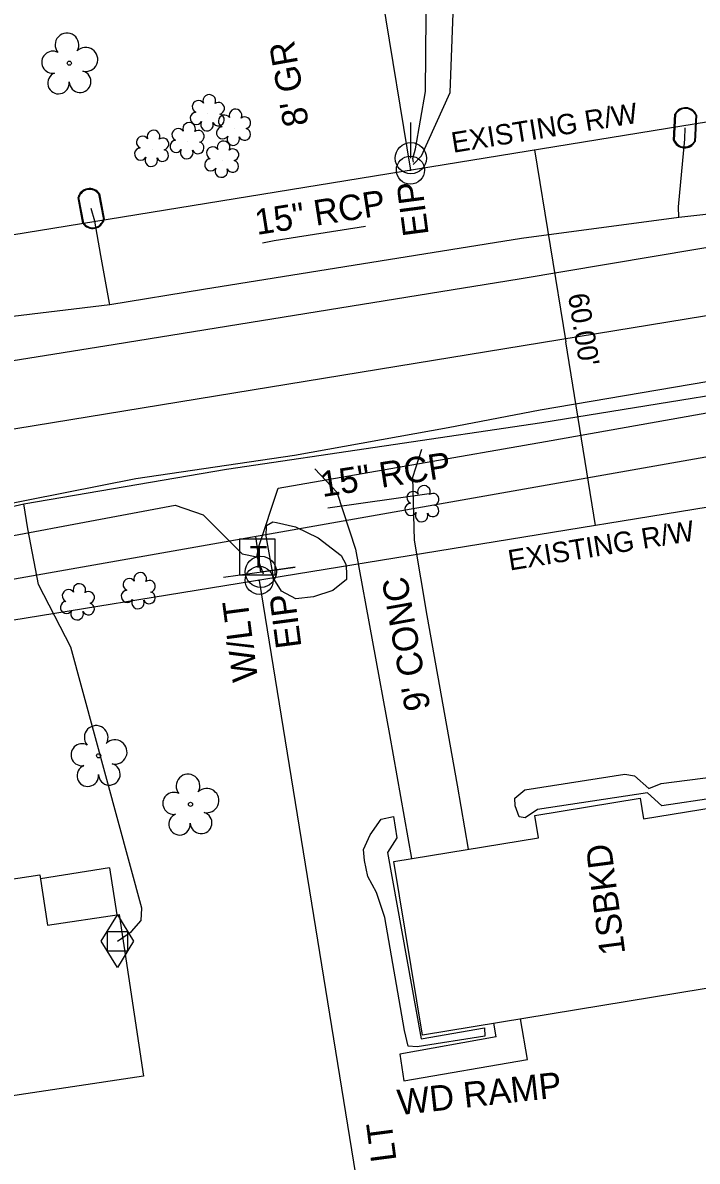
# Model space of a CAD drawing. Extents: x 2364404 to 2371833, y 798876 to 809754.
# Drawn here: x 2368577.5 to 2368683.2, y 807867.7 to 808046.2 of the extents above; entities that cross this region are included whole.
import ezdxf

# ---------------------------------------------------------------- set-up
doc = ezdxf.new("R2010")
doc.units = 0
for name, color, linetype in [('Exist Building', 7, 'Continuous'), ('Exist Building Text', 7, 'Continuous'), ('Exist Other Culture Area Outline', 7, 'Continuous'), ('Exist Other Culture Area Outline Text', 7, 'Continuous'), ('Exist Property Iron Pin CELL', 7, 'Continuous'), ('Exist Property Iron Pin Text', 7, 'Continuous'), ('Exist Property Line', 7, 'Continuous'), ('Exist Right of Way Line', 7, 'Continuous'), ('Exist Right of Way Line Text', 7, 'Continuous'), ('Exist Right of Way Width CELL', 7, 'Continuous'), ('Exist Roads EOP', 7, 'Continuous'), ('Exist Roads EOP Other', 7, 'Continuous'), ('Exist Roads EOP Other Text', 7, 'Continuous'), ('Exist Roads Soil Text', 7, 'Continuous'), ('Exist Structure Minor Pipes RCP 15 Inch', 7, 'Continuous'), ('Exist Structure Minor Pipes RCP 15 Inch Text', 7, 'Continuous'), ('Exist Utilities Gas Meter CELL', 7, 'Continuous'), ('Exist Utilities Gas UG Line SUE LOS B', 7, 'Continuous'), ('Exist Utilities Power Joint Use Telephone CELL', 7, 'Continuous'), ('Exist Utilities Power Joint Use Telephone Text', 7, 'Continuous'), ('Exist Utilities Power Pole CELL', 7, 'Continuous'), ('Exist Utilities Power Pole Text', 7, 'Continuous'), ('Exist Utilities Power UG Cable SUE LOS B', 7, 'Continuous'), ('Exist Utilities Sanitary Sewer UG Line', 7, 'Continuous'), ('Exist Utilities Telephone Pedestal CELL', 7, 'Continuous'), ('Exist Utilities Telephone UG Cable SUE LOS C', 7, 'Continuous'), ('Exist Utilities Water Meter CELL', 7, 'Continuous'), ('Exist Utilities Water UG Line SUE LOS B', 7, 'Continuous'), ('Exist Vegetation Hedge Row', 7, 'Continuous'), ('Exist Vegetation Shrub CELL', 7, 'Continuous'), ('Exist Vegetation Tree CELL', 7, 'Continuous'), ('Prop Horizontal Alignment', 7, 'Continuous')]:
    doc.layers.add(name, color=color, linetype=linetype)

msp = doc.modelspace()

# ---------------------------------------------------------------- linework, layer by layer
at = {"layer": 'Exist Building'}
for points in [[(2368704.34, 807898.02), (2368640.13, 807887.48), (2368635.66, 807914.69), (2368658.33, 807918.42), (2368657.75, 807921.93), (2368674.26, 807924.65), (2368674.8, 807921.37), (2368699.83, 807925.48)], [(2368596.41, 807881.03), (2368557.76, 807875.22), (2368553.96, 807900.52), (2368570.98, 807903.08), (2368569.78, 807911.03), (2368580.17, 807912.59), (2368581.36, 807904.69), (2368592.6, 807906.38)]]:
    msp.add_lwpolyline(points, close=True, dxfattribs=at)
at = {"layer": 'Exist Other Culture Area Outline'}
for p, q in [((2368591.1, 807913.71), (2368592.22, 807906.32)), ((2368651.7, 807887.17), (2368651.36, 807889.32))]:
    msp.add_line(p, q, dxfattribs=at)
for points in [[(2368591.1, 807913.71), (2368580.27, 807911.95)], [(2368637.25, 807880.31), (2368656.6, 807883.65), (2368655.54, 807890.01)], [(2368651.7, 807887.17), (2368636.58, 807884.48), (2368637.25, 807880.31)]]:
    msp.add_lwpolyline(points, dxfattribs=at)
at = {"layer": 'Exist Property Iron Pin CELL'}
for centre, radius in [((2368638.26, 808023.13), 2.2), ((2368638.26, 808023.13), 0.0707), ((2368614.56, 807958.79), 2.2), ((2368614.56, 807958.79), 0.0707)]:
    msp.add_circle(centre, radius, dxfattribs=at)
at = {"layer": 'Exist Property Line'}
for p, q in [((2368598.08, 808269.9), (2368638.26, 808023.13)), ((2368614.56, 807958.79), (2368649.76, 807741.72))]:
    msp.add_line(p, q, dxfattribs=at)
at = {"layer": 'Exist Right of Way Line'}
for p, q in [((2368966.1, 808076.49), (2368408.25, 807985.69)), ((2368975.69, 808017.56), (2368415.81, 807926.44))]:
    msp.add_line(p, q, dxfattribs=at)
at = {"layer": 'Exist Right of Way Width CELL'}
for p in [(2368657.71, 808026.3), (2368667.3, 807967.37)]:
    msp.add_line(p, (2368662.61, 807996.2), dxfattribs=at)
at = {"layer": 'Exist Roads EOP'}
for points in [[(2368541.68, 807987.78), (2368591.98, 807995.84), (2368655.32, 808006.07), (2368704.17, 808014.3), (2368754.94, 808022.2), (2368804.52, 808030.63), (2368845.71, 808037.37), (2368893.98, 808045.18)], [(2368496.73, 807956.25), (2368544.8, 807964.78), (2368595.22, 807974.76), (2368620.07, 807978.44), (2368644.18, 807982.77), (2368658.61, 807985.55), (2368708.73, 807994.07), (2368758.23, 808002.08), (2368808.85, 808010.39), (2368820.54, 808011.83), (2368846.02, 808015.63), (2368897.31, 808024.64)]]:
    msp.add_lwpolyline(points, dxfattribs=at)
at = {"layer": 'Exist Roads EOP Other'}
for points in [[(2368640, 807979.32), (2368638.59, 807974.9), (2368638.86, 807965.07), (2368640.85, 807953.26), (2368645.61, 807926.66), (2368647.33, 807916.61)], [(2368623.27, 807976.3), (2368626.72, 807972.63), (2368629.67, 807963.67), (2368634.96, 807934.61), (2368638.42, 807915.15)]]:
    msp.add_lwpolyline(points, dxfattribs=at)
at = {"layer": 'Exist Structure Minor Pipes RCP 15 Inch'}
msp.add_line((2368625.29, 807970.15), (2368641.22, 807972.43), dxfattribs=at)
msp.add_lwpolyline([(2368615.06, 808011.73), (2368616.92, 808012.1), (2368631.22, 808014.33)], dxfattribs=at)
at = {"layer": 'Exist Utilities Gas Meter CELL'}
msp.add_line((2368592.33, 807902.2), (2368592.33, 807902.2), dxfattribs=at)
for points in [[(2368589.79, 807902.2), (2368592.33, 807906.31), (2368594.87, 807902.2), (2368592.33, 807898.09), (2368589.79, 807902.2)], [(2368590.76, 807903.74), (2368593.91, 807903.74), (2368593.91, 807900.62), (2368590.76, 807900.62), (2368590.76, 807903.74)]]:
    msp.add_lwpolyline(points, dxfattribs=at)
at = {"layer": 'Exist Utilities Gas UG Line SUE LOS B'}
for points in [[(2368407.49, 807900.26), (2368407.83, 807902.19), (2368408.5, 807903.92), (2368408.48, 807906.42), (2368409.65, 807914.64), (2368412.56, 807921.31), (2368413.42, 807922.79), (2368414.43, 807924.35), (2368420.02, 807930.36), (2368432.93, 807938.29), (2368511.16, 807956.83), (2368547.75, 807963.81), (2368550.91, 807964.29), (2368560.32, 807966.83), (2368577.66, 807970.81), (2368609.45, 807976.23), (2368658.87, 807983.56), (2368707.95, 807991.52), (2368757.5, 808000.06), (2368807.07, 808007.66), (2368820.71, 808009.46), (2368856.81, 808014.26), (2368905.45, 808022.91)], [(2368585.03, 807948.33), (2368579.95, 807958.16), (2368578.3, 807966.87), (2368577.66, 807970.81)], [(2368592.33, 807902.2), (2368594.55, 807903.71), (2368596.05, 807905.43), (2368596.13, 807907.35), (2368585.03, 807948.33)]]:
    msp.add_lwpolyline(points, dxfattribs=at)
at = {"layer": 'Exist Utilities Power Joint Use Telephone CELL'}
msp.add_line((2368614.82, 807960.12), (2368614.82, 807960.12), dxfattribs=at)
msp.add_lwpolyline([(2368608.94, 807959.27), (2368620.17, 807960.86), (2368614.82, 807960.1), (2368614.01, 807965.69)], dxfattribs=at)
msp.add_circle((2368614.82, 807960.13), 2.45, dxfattribs=at)
at = {"layer": 'Exist Utilities Power Pole CELL'}
for q in [(2368638.33, 808030.63), (2368638.33, 808025)]:
    msp.add_line((2368638.33, 808025), q, dxfattribs=at)
msp.add_circle((2368638.33, 808025), 2.45, dxfattribs=at)
at = {"layer": 'Exist Utilities Power UG Cable SUE LOS B'}
msp.add_lwpolyline([(2368638.75, 808024.38), (2368638.64, 808024.97), (2368639.08, 808026.45), (2368640.62, 808035.45), (2368640.83, 808059.18), (2368637.37, 808090.08), (2368635.51, 808110.63), (2368634.89, 808122.6), (2368640.48, 808123.43)], dxfattribs=at)
at = {"layer": 'Exist Utilities Sanitary Sewer UG Line'}
msp.add_line((2368448.77, 807936.62), (2368803.21, 807999.04), dxfattribs=at)
at = {"layer": 'Exist Utilities Telephone Pedestal CELL'}
msp.add_line((2368614.19, 807962.49), (2368614.19, 807962.49), dxfattribs=at)
msp.add_lwpolyline([(2368611.47, 807959.66), (2368617.06, 807959.66), (2368617.06, 807965.26), (2368611.47, 807965.26), (2368611.47, 807959.66)], dxfattribs=at)
at = {"layer": 'Exist Utilities Telephone UG Cable SUE LOS C'}
for points in [[(2368638.69, 808024), (2368640, 808025.38), (2368644.49, 808035.3), (2368645.29, 808056.11), (2368642.19, 808090.35), (2368640.43, 808109.65), (2368640.77, 808122.45)], [(2368614.19, 807962.49), (2368614.48, 807964.11), (2368617.51, 807973.27), (2368659.45, 807980.57), (2368708.28, 807989.23), (2368757.83, 807997.6), (2368804.31, 808005.12), (2368807.97, 807999.56), (2368809.5, 807994.04), (2368810.63, 807992.57), (2368810.63, 807992.57), (2368811.3, 807991)], [(2368447.65, 807703.43), (2368446.8, 807704.73), (2368443.71, 807705.62), (2368441.34, 807707.5), (2368439.57, 807713.21), (2368432.89, 807762.22), (2368427.64, 807820.62), (2368422.99, 807863.94), (2368422.84, 807865.23), (2368419.19, 807897.08), (2368423.33, 807913.84), (2368428.48, 807917.87), (2368439.93, 807923.49), (2368464.13, 807933.23), (2368512.68, 807944.02), (2368549.48, 807954.52), (2368556.19, 807957.85), (2368561.77, 807963.18), (2368601.39, 807970.6), (2368605.77, 807969.06), (2368611.88, 807962.94), (2368614.19, 807962.49)], [(2368614.19, 807962.49), (2368614.75, 807960.97), (2368615.16, 807959.81), (2368615.16, 807959.81)]]:
    msp.add_lwpolyline(points, dxfattribs=at)
at = {"layer": 'Exist Utilities Water Meter CELL'}
for p, q in [((2368681.32, 808029.78), (2368681.32, 808029.78)), ((2368588.21, 808017.11), (2368588.21, 808017.11))]:
    msp.add_line(p, q, dxfattribs=at)
for points in [[(2368679.52, 808027.84), (2368679.73, 808031.9)], [(2368679.66, 808027.83), (2368679.87, 808031.9)], [(2368682.99, 808031.74), (2368682.78, 808027.64)], [(2368683.13, 808031.73), (2368682.91, 808027.63)], [(2368586.91, 808014.8), (2368586.16, 808018.83)], [(2368587.04, 808014.82), (2368586.29, 808018.85)], [(2368589.37, 808019.4), (2368590.12, 808015.39)], [(2368589.51, 808019.42), (2368590.25, 808015.42)]]:
    msp.add_lwpolyline(points, dxfattribs=at)
for centre, radius, start, end in [((2368681.39, 808031.07), 1.86, 20.6811, 153.3412), ((2368681.39, 808031.08), 1.73, 22.16, 151.9056), ((2368681.26, 808028.48), 1.86, 200.2108, 333.0122), ((2368681.26, 808028.49), 1.73, 202.3337, 330.8152), ((2368587.96, 808018.39), 1.86, 33.7011, 166.5025), ((2368587.96, 808018.38), 1.73, 35.824, 164.3055), ((2368588.44, 808015.84), 1.86, 214.1714, 346.8315), ((2368588.45, 808015.83), 1.73, 215.6503, 345.3959)]:
    msp.add_arc(centre, radius, start, end, dxfattribs=at)
at = {"layer": 'Exist Utilities Water UG Line SUE LOS B'}
for points in [[(2368680.36, 808015.78), (2368680.28, 808017.36), (2368681.29, 808027.99), (2368681.32, 808029.78)], [(2368061.12, 807924.34), (2368110.63, 807932.44), (2368159.36, 807941.39), (2368207.29, 807949.76), (2368255.89, 807958.43), (2368303.66, 807970.11), (2368352.63, 807978.95), (2368406.52, 807986), (2368411.88, 807987.17), (2368430.69, 807989.56), (2368458.99, 807991.26), (2368504.63, 807993.63), (2368554.73, 807997.73), (2368558.03, 807998.11), (2368591.16, 808002.04), (2368605.81, 808004.45), (2368655.67, 808012.45), (2368680.36, 808015.78), (2368688.31, 808016.66)], [(2368591.16, 808002.04), (2368591.09, 808002.27), (2368589.72, 808009.74), (2368588.77, 808015.15), (2368588.21, 808017.11)]]:
    msp.add_lwpolyline(points, dxfattribs=at)
at = {"layer": 'Exist Vegetation Hedge Row'}
for points in [[(2368623.8, 807965.47), (2368627.42, 807962.71), (2368628.13, 807961.34), (2368628.26, 807960.14), (2368628.25, 807958.91), (2368626.1, 807957.2), (2368623.06, 807956.22), (2368620.28, 807955.9), (2368618.05, 807957.07), (2368616.83, 807959.04), (2368615.62, 807965.7), (2368615.71, 807967.4), (2368616.71, 807967.98), (2368617.29, 807967.86), (2368620.22, 807967.18), (2368623.8, 807965.47)], [(2368656.22, 807925.92), (2368671.88, 807928.41), (2368673.37, 807928.15), (2368675.66, 807926.13), (2368677.58, 807926.92), (2368694.72, 807929.1), (2368696.28, 807929.04), (2368696.5, 807927.5), (2368696.62, 807926.31), (2368694.49, 807925.93), (2368677.67, 807923.43), (2368675.45, 807925.45), (2368658.21, 807922.85), (2368656.26, 807921.53), (2368655.31, 807921.7), (2368654.71, 807923.45), (2368654.63, 807924.61), (2368656.22, 807925.92)], [(2368637.33, 807888.17), (2368634.24, 807905.89), (2368632.95, 807909.81), (2368631.61, 807912.34), (2368631.06, 807914.86), (2368630.9, 807916.56), (2368631.93, 807918.9), (2368633.68, 807921.32), (2368635.62, 807921.74), (2368636.15, 807918.43), (2368634.68, 807916.13), (2368639.95, 807886.88), (2368649.9, 807888.62), (2368649.95, 807887.29), (2368639.3, 807885.6), (2368637.92, 807885.71), (2368637.33, 807888.17)]]:
    msp.add_lwpolyline(points, dxfattribs=at)
at = {"layer": 'Exist Vegetation Shrub CELL'}
for p, q in [((2368606.5, 808031.95), (2368606.5, 808031.95)), ((2368610.61, 808029.68), (2368610.61, 808029.68)), ((2368603.33, 808027.57), (2368603.33, 808027.57)), ((2368597.77, 808026.37), (2368597.77, 808026.37)), ((2368608.75, 808024.67), (2368608.75, 808024.67)), ((2368640.15, 807970.63), (2368640.15, 807970.63)), ((2368595.67, 807956.99), (2368595.67, 807956.99)), ((2368586.13, 807955.24), (2368586.13, 807955.24))]:
    msp.add_line(p, q, dxfattribs=at)
for centre, radius, start, end in [((2368605.02, 808033.08), 0.968, 35.8908, 245.4216), ((2368606.73, 808033.99), 0.99, 334.8391, 200.4717), ((2368604.7, 808031.25), 0.955, 95.1099, 327.9534), ((2368608.17, 808032.82), 0.929, 284.4567, 126.0861), ((2368610.84, 808031.72), 0.99, 334.8391, 200.4717), ((2368603.56, 808029.61), 0.99, 334.8391, 200.4717), ((2368606.37, 808030.27), 0.984, 151.2797, 21.387), ((2368608.14, 808031.02), 0.937, 204.9913, 73.4601), ((2368609.13, 808030.81), 0.968, 35.8908, 245.4216), ((2368612.28, 808030.55), 0.929, 284.4567, 126.0861), ((2368597.99, 808028.41), 0.99, 334.8391, 200.4717), ((2368601.84, 808028.7), 0.968, 35.8908, 245.4216), ((2368605, 808028.44), 0.929, 284.4567, 126.0861), ((2368608.81, 808028.98), 0.955, 95.1099, 327.9534), ((2368612.25, 808028.75), 0.937, 204.9913, 73.4601), ((2368596.28, 808027.49), 0.968, 35.8908, 245.4216), ((2368599.44, 808027.24), 0.929, 284.4567, 126.0861), ((2368601.53, 808026.87), 0.955, 95.1099, 327.9534), ((2368604.96, 808026.64), 0.937, 204.9913, 73.4601), ((2368608.97, 808026.71), 0.99, 334.8391, 200.4717), ((2368610.48, 808028), 0.984, 151.2797, 21.387), ((2368595.97, 808025.66), 0.955, 95.1099, 327.9534), ((2368597.64, 808024.68), 0.984, 151.2797, 21.387), ((2368599.4, 808025.44), 0.937, 204.9913, 73.4601), ((2368603.2, 808025.89), 0.984, 151.2797, 21.387), ((2368607.26, 808025.8), 0.968, 35.8908, 245.4216), ((2368610.42, 808025.54), 0.929, 284.4567, 126.0861), ((2368606.95, 808023.97), 0.955, 95.1099, 327.9534), ((2368608.62, 808022.99), 0.984, 151.2797, 21.387), ((2368610.38, 808023.74), 0.937, 204.9913, 73.4601), ((2368640.38, 807972.67), 0.99, 334.8391, 200.4717), ((2368638.67, 807971.76), 0.968, 35.8908, 245.4216), ((2368641.82, 807971.5), 0.929, 284.4567, 126.0861), ((2368638.35, 807969.93), 0.955, 95.1099, 327.9534), ((2368641.79, 807969.71), 0.937, 204.9913, 73.4601), ((2368640.02, 807968.95), 0.984, 151.2797, 21.387), ((2368594.19, 807958.12), 0.968, 35.8908, 245.4216), ((2368595.9, 807959.03), 0.99, 334.8391, 200.4717), ((2368584.65, 807956.37), 0.968, 35.8908, 245.4216), ((2368586.36, 807957.28), 0.99, 334.8391, 200.4717), ((2368593.87, 807956.29), 0.955, 95.1099, 327.9534), ((2368597.34, 807957.86), 0.929, 284.4567, 126.0861), ((2368584.33, 807954.54), 0.955, 95.1099, 327.9534), ((2368587.8, 807956.11), 0.929, 284.4567, 126.0861), ((2368595.54, 807955.31), 0.984, 151.2797, 21.387), ((2368597.31, 807956.06), 0.937, 204.9913, 73.4601), ((2368586, 807953.56), 0.984, 151.2797, 21.387), ((2368587.77, 807954.31), 0.937, 204.9913, 73.4601)]:
    msp.add_arc(centre, radius, start, end, dxfattribs=at)
at = {"layer": 'Exist Vegetation Tree CELL'}
for p, q in [((2368584.79, 808039.91), (2368584.79, 808039.91)), ((2368589.38, 807931.28), (2368589.38, 807931.28)), ((2368603.78, 807923.66), (2368603.78, 807923.66))]:
    msp.add_line(p, q, dxfattribs=at)
for centre in [(2368584.79, 808039.91), (2368589.38, 807931.28), (2368603.78, 807923.66)]:
    msp.add_circle(centre, 0.326, dxfattribs=at)
for centre, radius, start, end in [((2368584.41, 808042.78), 1.86, 330.1651, 219.7134), ((2368582.19, 808040.06), 1.73, 62.6636, 279.3457), ((2368587.34, 808040.5), 1.9, 257.1011, 134.1999), ((2368583.09, 808036.79), 1.69, 111.5671, 6.231), ((2368586.47, 808037.01), 1.7, 181.2822, 74.56), ((2368589, 807934.15), 1.86, 330.1651, 219.7134), ((2368586.78, 807931.43), 1.73, 62.6636, 279.3457), ((2368591.93, 807931.87), 1.9, 257.1011, 134.1999), ((2368587.68, 807928.16), 1.69, 111.5671, 6.231), ((2368591.06, 807928.38), 1.7, 181.2822, 74.56), ((2368603.39, 807926.53), 1.86, 330.1651, 219.7134), ((2368601.17, 807923.81), 1.73, 62.6636, 279.3457), ((2368606.33, 807924.25), 1.9, 257.1011, 134.1999), ((2368602.07, 807920.54), 1.69, 111.5671, 6.231), ((2368605.45, 807920.76), 1.7, 181.2822, 74.56)]:
    msp.add_arc(centre, radius, start, end, dxfattribs=at)
at = {"layer": 'Prop Horizontal Alignment'}
msp.add_line((2368381.6, 807950.7), (2368895.64, 808034.91), dxfattribs=at)

# ---------------------------------------------------------------- texts
at = {"layer": 'Exist Building Text'}
msp.add_text('1SBKD', height=4, rotation=97.4798, dxfattribs=at).set_placement((2368671.96, 807900.29))
at = {"layer": 'Exist Other Culture Area Outline Text'}
msp.add_text('WD RAMP', height=4, rotation=6.3435, dxfattribs=at).set_placement((2368636.45, 807874.9))
at = {"layer": 'Exist Property Iron Pin Text'}
for p in [(2368641.14, 808013.03), (2368621.2, 807948.37)]:
    msp.add_text('EIP', height=4, rotation=97.4798, dxfattribs=at).set_placement(p)
at = {"layer": 'Exist Right of Way Line Text'}
for p in [(2368644.96, 808025.84), (2368653.85, 807960.32)]:
    msp.add_text('EXISTING R/W', height=3.2, rotation=9.2445, dxfattribs=at).set_placement(p)
at = {"layer": 'Exist Right of Way Width CELL'}
msp.add_text("60.00'", height=3.2, rotation=279.2445, dxfattribs=at).set_placement((2368662.95, 808003.58))
at = {"layer": 'Exist Roads EOP Other Text'}
msp.add_text("9' CONC", height=4, rotation=100.1326, dxfattribs=at).set_placement((2368641.42, 807938.7))
at = {"layer": 'Exist Roads Soil Text'}
msp.add_text("8' GR", height=4, rotation=100.0723, dxfattribs=at).set_placement((2368622.35, 808030.34))
at = {"layer": 'Exist Structure Minor Pipes RCP 15 Inch Text'}
for p in [(2368614.2, 808012.96), (2368624.47, 807971.85)]:
    msp.add_text('15" RCP', height=4, rotation=8.8742, dxfattribs=at).set_placement(p)
at = {"layer": 'Exist Utilities Power Joint Use Telephone Text'}
msp.add_text('W/LT', height=4, rotation=97.4798, dxfattribs=at).set_placement((2368614.38, 807943.18))
at = {"layer": 'Exist Utilities Power Pole Text'}
msp.add_text('LT', height=4, rotation=97.4798, dxfattribs=at).set_placement((2368636.09, 807867.82))
at = {"layer": 'Exist Utilities Telephone Pedestal CELL'}
msp.add_text('T', height=3.42, dxfattribs=at).set_placement((2368613.06, 807960.77))

doc.saveas('drawing.dxf')
